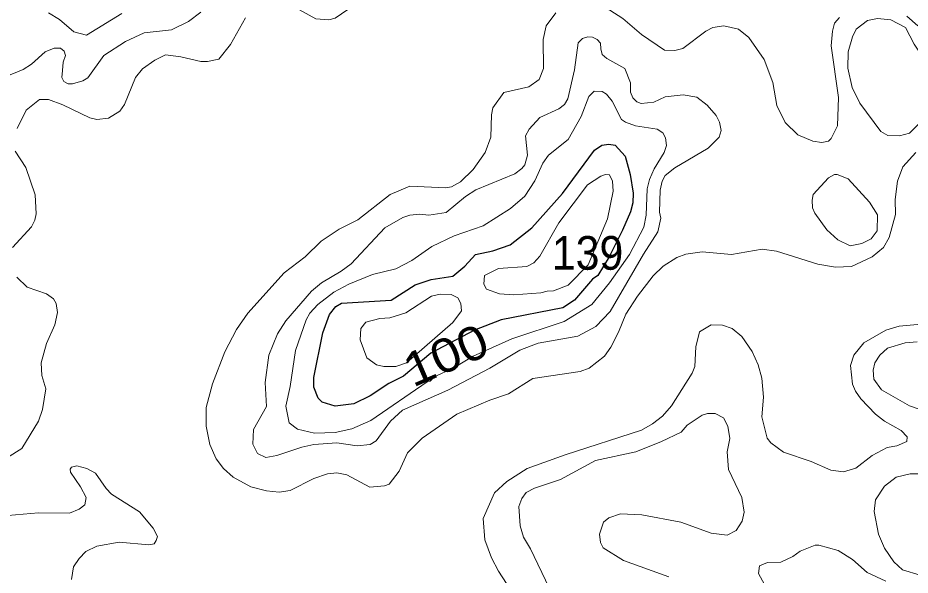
# Model space of a CAD drawing. Extents: x 673.6 to 698.9, y 7012 to 7040.1.
# Drawn here: x 691.163 to 693.283, y 7029.133 to 7030.457 of the extents above; entities that cross this region are included whole.
import ezdxf
from ezdxf.enums import TextEntityAlignment as Align

# ---------------------------------------------------------------- set-up
doc = ezdxf.new("R2010")
doc.units = 0
doc.header["$LTSCALE"] = 0.032
doc.layers.add('1', color=7, linetype='Continuous', lineweight=25)
doc.layers.add('2', color=7, linetype='Continuous', lineweight=13)
doc.layers.add('21', color=7, linetype='Continuous')
doc.layers.add('61', color=7, linetype='Continuous')

msp = doc.modelspace()

# ---------------------------------------------------------------- linework, layer by layer
at = {"layer": '1'}
msp.add_lwpolyline([(692.2481, 7029.7152), (692.1441, 7029.6608), (692.0791, 7029.6061), (692.0441, 7029.5887), (692.0003, 7029.5596), (691.9612, 7029.5405), (691.9165, 7029.5346), (691.8858, 7029.5445), (691.8763, 7029.5535), (691.8663, 7029.5798), (691.8659, 7029.6031), (691.8875, 7029.7085), (691.9031, 7029.7523), (691.9182, 7029.7712), (691.9319, 7029.7795), (692.0499, 7029.7863), (692.1069, 7029.8227), (692.1453, 7029.8354), (692.1965, 7029.8432), (692.2249, 7029.867), (692.2504, 7029.8945), (692.2912, 7029.9032), (692.3323, 7029.9176), (692.3842, 7029.958), (692.4567, 7030.0398), (692.5326, 7030.1424), (692.5504, 7030.1541), (692.5673, 7030.1566), (692.5818, 7030.1541), (692.6057, 7030.1286), (692.6175, 7030.0847), (692.6248, 7030.0407), (692.624, 7030.0177), (692.6182, 7029.9965), (692.5995, 7029.9524), (692.5674, 7029.8895), (692.5406, 7029.8447), (692.5278, 7029.8364), (692.4851, 7029.7868), (692.4576, 7029.7679), (692.3109, 7029.74)], close=True, dxfattribs=at)
at = {"layer": '2'}
for points in [[(691.1316, 7030.3163), (691.1755, 7030.3343), (691.1953, 7030.3467), (691.2282, 7030.3762), (691.2496, 7030.3847), (691.2644, 7030.3851), (691.273, 7030.378), (691.2765, 7030.3672), (691.2706, 7030.3518), (691.2691, 7030.332), (691.2674, 7030.3148), (691.2721, 7030.3057), (691.2823, 7030.3), (691.2929, 7030.2998), (691.3175, 7030.3076), (691.3292, 7030.3147), (691.3676, 7030.367), (691.4188, 7030.4008), (691.4628, 7030.4212), (691.5283, 7030.4285), (691.5687, 7030.4485), (691.5979, 7030.47)], [(691.9472, 7030.4766), (691.9165, 7030.4558), (691.9017, 7030.4517), (691.8708, 7030.4541), (691.8078, 7030.4895)], [(693.1153, 7030.458), (693.1031, 7030.444), (693.0981, 7030.425), (693.0949, 7030.3905), (693.1128, 7030.2678), (693.1104, 7030.2003), (693.0955, 7030.1701), (693.0887, 7030.164), (693.0727, 7030.1608), (693.0518, 7030.1641), (693.0159, 7030.179), (692.9861, 7030.2082), (692.9664, 7030.2484), (692.9565, 7030.3033), (692.9356, 7030.3575), (692.8996, 7030.4099), (692.875, 7030.4299), (692.8401, 7030.4376), (692.8137, 7030.4337), (692.7972, 7030.4251), (692.7426, 7030.384), (692.7238, 7030.3794), (692.699, 7030.3802), (692.6448, 7030.417), (692.6003, 7030.4549), (692.5492, 7030.4877)], [(691.7037, 7030.4572), (691.6681, 7030.3938), (691.6402, 7030.3588), (691.6138, 7030.3532), (691.5977, 7030.3531), (691.5504, 7030.3645), (691.5141, 7030.3686), (691.4884, 7030.3559), (691.4592, 7030.3359), (691.4429, 7030.3154), (691.4166, 7030.2508), (691.4053, 7030.2354), (691.3787, 7030.2182), (691.3508, 7030.2158), (691.3337, 7030.2197), (691.2702, 7030.2505), (691.236, 7030.2626), (691.2142, 7030.2631), (691.1828, 7030.2378), (691.1618, 7030.1938)], [(691.4104, 7030.4672), (691.3261, 7030.4156), (691.2958, 7030.4239), (691.2623, 7030.4532), (691.236, 7030.4688)], [(692.441, 7030.4683), (692.4181, 7030.4375), (692.4112, 7030.4056), (692.4119, 7030.3366), (692.4011, 7030.3101), (692.3769, 7030.2932), (692.3172, 7030.2796), (692.2913, 7030.2434), (692.288, 7030.2268), (692.2864, 7030.1735), (692.273, 7030.1374), (692.2449, 7030.0967), (692.215, 7030.0673), (692.1929, 7030.0557), (692.1798, 7030.0529), (692.094, 7030.0572), (692.0479, 7030.0374), (691.9704, 7029.9772), (691.926, 7029.9552), (691.8833, 7029.9262), (691.8456, 7029.8894), (691.7959, 7029.8512), (691.7096, 7029.7559), (691.6825, 7029.7165), (691.655, 7029.6641), (691.6256, 7029.5875), (691.6108, 7029.5317), (691.6108, 7029.4874), (691.6192, 7029.4439), (691.6341, 7029.4097), (691.6517, 7029.3868), (691.6744, 7029.3662), (691.7165, 7029.3432)], [(693.3014, 7030.4382), (693.2751, 7030.4604)], [(691.157, 7030.1406), (691.1819, 7030.1013), (691.2044, 7030.0368), (691.2064, 7029.9914), (691.2032, 7029.9767), (691.1951, 7029.9606), (691.1505, 7029.9113)], [(692.6348, 7029.796), (692.6725, 7029.8443), (692.696, 7029.8671), (692.7288, 7029.8881), (692.75, 7029.8959), (692.7889, 7029.9011), (692.858, 7029.8949), (692.9309, 7029.9075), (692.965, 7029.9027), (693.0634, 7029.872), (693.1052, 7029.8649), (693.1437, 7029.8661), (693.1923, 7029.8893), (693.2193, 7029.9111), (693.2328, 7029.9353), (693.2477, 7029.9898), (693.2469, 7030.0255), (693.2524, 7030.0691), (693.2657, 7030.1029), (693.2964, 7030.1372)], [(691.1608, 7029.841), (691.1849, 7029.8175), (691.2311, 7029.8016), (691.2474, 7029.7893), (691.2541, 7029.7783), (691.2573, 7029.7575), (691.2513, 7029.7277), (691.2308, 7029.6839), (691.2182, 7029.6378), (691.2204, 7029.6073), (691.2294, 7029.576), (691.2217, 7029.5266), (691.2118, 7029.4992), (691.1723, 7029.4341), (691.1099, 7029.3953)], [(691.8984, 7029.3743), (691.9211, 7029.3768), (691.9444, 7029.3718), (691.9996, 7029.3425), (692.0343, 7029.3459), (692.0448, 7029.3499), (692.0692, 7029.3801), (692.0889, 7029.4241), (692.1236, 7029.4589), (692.2058, 7029.5156), (692.2843, 7029.5492), (692.3287, 7029.564), (692.3865, 7029.6003), (692.4991, 7029.6169), (692.5201, 7029.6248), (692.5564, 7029.6535), (692.5715, 7029.6747), (692.5903, 7029.7104), (692.6077, 7029.7535), (692.6348, 7029.796)], [(692.374, 7029.0369), (692.3048, 7029.1427), (692.2881, 7029.1743), (692.2724, 7029.217), (692.2683, 7029.2679), (692.2953, 7029.3291), (692.3243, 7029.356), (692.3731, 7029.3865), (692.4634, 7029.4194), (692.6442, 7029.4777), (692.6711, 7029.4929), (692.6941, 7029.511), (692.7158, 7029.5359), (692.7653, 7029.6134), (692.7712, 7029.629), (692.7737, 7029.6757), (692.7825, 7029.7109), (692.8101, 7029.7276), (692.8368, 7029.7268), (692.8602, 7029.7195)], [(692.9346, 7029.5559), (692.9306, 7029.5091), (692.9432, 7029.4591), (692.9517, 7029.4477), (692.9823, 7029.4254), (693.0476, 7029.403), (693.094, 7029.3831), (693.1248, 7029.3785), (693.1537, 7029.3873), (693.1926, 7029.4175), (693.2282, 7029.4364), (693.2508, 7029.4403), (693.275, 7029.4512), (693.2754, 7029.4616), (693.2613, 7029.4766), (693.2219, 7029.4995), (693.2006, 7029.5157), (693.1656, 7029.5523), (693.1529, 7029.57), (693.1455, 7029.5869), (693.141, 7029.6315), (693.1489, 7029.6557), (693.173, 7029.6849), (693.2248, 7029.7153), (693.2567, 7029.7245), (693.3176, 7029.7301)], [(692.8602, 7029.7195), (692.8831, 7029.7002), (692.9073, 7029.6648), (692.9214, 7029.6332), (692.9306, 7029.6016), (692.9346, 7029.5559)], [(693.2993, 7029.6875), (693.2711, 7029.6855), (693.2293, 7029.6724), (693.2104, 7029.6559), (693.1987, 7029.6375), (693.1953, 7029.6206), (693.1968, 7029.5987), (693.2146, 7029.5735), (693.2809, 7029.5352), (693.3456, 7029.5135)], [(692.4254, 7029.1034), (692.3807, 7029.196), (692.3643, 7029.2239), (692.356, 7029.2503), (692.3534, 7029.2967), (692.3606, 7029.3152), (692.3705, 7029.3294), (692.3901, 7029.3403), (692.4524, 7029.3609), (692.535, 7029.4058), (692.6311, 7029.4261), (692.6923, 7029.4505), (692.7385, 7029.4731), (692.7533, 7029.4894), (692.7886, 7029.5137), (692.8014, 7029.5174), (692.8197, 7029.5174), (692.8397, 7029.507), (692.85, 7029.4869), (692.8548, 7029.458), (692.8484, 7029.4261), (692.8514, 7029.3845), (692.8828, 7029.318), (692.8886, 7029.2831), (692.8836, 7029.2617), (692.8697, 7029.2397), (692.8483, 7029.2281), (692.8102, 7029.2331), (692.7379, 7029.2593), (692.6455, 7029.2766), (692.5945, 7029.2788), (692.5672, 7029.2693), (692.5545, 7029.2595), (692.5452, 7029.231), (692.5475, 7029.2112), (692.5534, 7029.1984), (692.6021, 7029.1679), (692.7095, 7029.1294)], [(691.1391, 7029.2749), (691.2119, 7029.2815), (691.2856, 7029.2807), (691.309, 7029.29), (691.3222, 7029.3004), (691.3256, 7029.3176), (691.312, 7029.3433), (691.2878, 7029.3784), (691.2871, 7029.3855), (691.2905, 7029.3899), (691.3031, 7029.3932), (691.3267, 7029.3865), (691.3477, 7029.3758), (691.3726, 7029.3394), (691.3859, 7029.3256), (691.4524, 7029.2837), (691.4844, 7029.2451), (691.4948, 7029.2251), (691.4916, 7029.2154), (691.4865, 7029.2081), (691.474, 7029.2051), (691.4034, 7029.2116), (691.3505, 7029.2023), (691.3244, 7029.1898), (691.3086, 7029.1732), (691.2954, 7029.1533), (691.2903, 7029.1231)], [(691.7165, 7029.3432), (691.7534, 7029.3333), (691.7842, 7029.3307), (691.8098, 7029.3341), (691.8663, 7029.3631), (691.8984, 7029.3743)], [(693.3936, 7029.3744), (693.2825, 7029.3741), (693.2495, 7029.3662), (693.2217, 7029.345), (693.2003, 7029.3121), (693.1975, 7029.2849), (693.2078, 7029.2309), (693.2216, 7029.1973), (693.2442, 7029.1651), (693.2643, 7029.1464), (693.3062, 7029.1336)], [(693.2251, 7029.1193), (693.1808, 7029.1395), (693.1461, 7029.1707), (693.1121, 7029.1923), (693.0661, 7029.2049), (693.0568, 7029.2047), (693.0215, 7029.1906), (693.0038, 7029.1775), (692.9753, 7029.1641), (692.944, 7029.1639), (692.9246, 7029.1557), (692.9223, 7029.1377), (692.9369, 7029.1109)]]:
    msp.add_lwpolyline(points, dxfattribs=at)
for points in [[(693.1633, 7030.2541), (693.1448, 7030.291), (693.1344, 7030.3375), (693.1352, 7030.3764), (693.1456, 7030.4115), (693.1544, 7030.4296), (693.1815, 7030.4508), (693.205, 7030.4549), (693.2372, 7030.4517), (693.2715, 7030.4341), (693.2922, 7030.3944), (693.3258, 7030.3448), (693.3384, 7030.3178), (693.3422, 7030.298), (693.3037, 7030.2055), (693.2811, 7030.1828), (693.2573, 7030.1763), (693.2295, 7030.1771), (693.2129, 7030.1872)], [(691.9694, 7029.4409), (692.0003, 7029.4435), (692.0145, 7029.4528), (692.0485, 7029.4991), (692.0767, 7029.5255), (692.1848, 7029.5726), (692.2842, 7029.625), (692.3558, 7029.6679), (692.3988, 7029.6843), (692.4937, 7029.7007), (692.5364, 7029.7238), (692.57, 7029.7594), (692.649, 7029.8958), (692.6831, 7029.9488), (692.6905, 7029.9809), (692.6873, 7029.9954), (692.689, 7030.0477), (692.6939, 7030.0687), (692.7007, 7030.0826), (692.7237, 7030.1009), (692.8029, 7030.1472), (692.8292, 7030.1736), (692.8336, 7030.1893), (692.8301, 7030.2088), (692.8222, 7030.2246), (692.8009, 7030.2492), (692.776, 7030.2684), (692.7439, 7030.2741), (692.7005, 7030.2692), (692.6738, 7030.2568), (692.644, 7030.2537), (692.6333, 7030.2576), (692.6242, 7030.2665), (692.6185, 7030.28), (692.6181, 7030.3025), (692.6053, 7030.3363), (692.5622, 7030.3601), (692.5511, 7030.37), (692.5483, 7030.3833), (692.5468, 7030.3964), (692.5395, 7030.4054), (692.5285, 7030.4111), (692.5168, 7030.4118), (692.5048, 7030.4078), (692.4944, 7030.3974), (692.4851, 7030.3334), (692.4697, 7030.2647), (692.4616, 7030.2507), (692.4479, 7030.2408), (692.4029, 7030.2199), (692.3778, 7030.1922), (692.3693, 7030.1763), (692.374, 7030.1305), (692.3673, 7030.1076), (692.3607, 7030.0989), (692.344, 7030.0866), (692.2511, 7030.0485), (692.2266, 7030.0329), (692.1802, 7029.9948), (692.1394, 7029.9882), (692.1178, 7029.9907), (692.0943, 7029.9882), (692.0779, 7029.9826), (692.0351, 7029.9579), (691.9547, 7029.8729), (691.9315, 7029.8552), (691.8848, 7029.8273), (691.8606, 7029.8074), (691.7996, 7029.7372), (691.7799, 7029.7068), (691.7595, 7029.6559), (691.7508, 7029.591), (691.7538, 7029.5337), (691.7228, 7029.4795), (691.721, 7029.4443), (691.7321, 7029.4224), (691.7518, 7029.4131), (691.7779, 7029.4173), (691.8379, 7029.4377), (691.8659, 7029.4441), (691.9206, 7029.4475)], [(692.1351, 7029.5928), (692.1428, 7029.5941), (692.1524, 7029.6044), (692.1972, 7029.6252), (692.2447, 7029.6536), (692.3369, 7029.6947), (692.4605, 7029.7358), (692.5265, 7029.7758), (692.5683, 7029.8272), (692.6157, 7029.8946), (692.6501, 7029.9599), (692.656, 7029.9886), (692.6584, 7030.0511), (692.6637, 7030.0731), (692.6748, 7030.098), (692.6987, 7030.1374), (692.7036, 7030.1535), (692.7017, 7030.1722), (692.6949, 7030.1841), (692.6817, 7030.1928), (692.6304, 7030.2001), (692.6063, 7030.2089), (692.5969, 7030.2158), (692.5749, 7030.259), (692.5615, 7030.2757), (692.5512, 7030.2815), (692.5325, 7030.2829), (692.5193, 7030.2698), (692.5015, 7030.2226), (692.4703, 7030.1682), (692.4239, 7030.1308), (692.4101, 7030.1121), (692.3911, 7030.0697), (692.3676, 7030.0336), (692.3336, 7030.0042), (692.2682, 7029.9626), (692.1997, 7029.9392), (692.1466, 7029.9142), (692.0992, 7029.8807), (692.0608, 7029.8607), (692.0059, 7029.8471), (691.9496, 7029.8248), (691.9135, 7029.8051), (691.876, 7029.7759), (691.857, 7029.7554), (691.8479, 7029.74), (691.8226, 7029.6666), (691.8103, 7029.5816), (691.7999, 7029.5349), (691.8072, 7029.4952), (691.8272, 7029.4803), (691.8681, 7029.4705), (691.9168, 7029.4722), (691.9567, 7029.4811), (692.0018, 7029.5004)], [(692.4704, 7029.8221), (692.5176, 7029.8705), (692.5639, 7029.9796), (692.577, 7030.0454), (692.5755, 7030.0687), (692.5685, 7030.0843), (692.5593, 7030.085), (692.5479, 7030.0812), (692.5166, 7030.0599), (692.4481, 7029.9697), (692.4033, 7029.8906), (692.3887, 7029.8752), (692.3722, 7029.8663), (692.3049, 7029.8616), (692.2719, 7029.8449), (692.2699, 7029.8242), (692.2763, 7029.8127), (692.307, 7029.8017), (692.3411, 7029.7992), (692.4058, 7029.804), (692.4204, 7029.8081), (692.4355, 7029.8082)], [(693.0846, 7029.9538), (693.0562, 7029.993), (693.0512, 7030.0053), (693.0497, 7030.0242), (693.0522, 7030.0371), (693.0892, 7030.0769), (693.1028, 7030.0849), (693.1096, 7030.0851), (693.1358, 7030.0743), (693.1866, 7030.0188), (693.2055, 7029.9889), (693.2048, 7029.951), (693.1899, 7029.9322), (693.1677, 7029.9212), (693.1404, 7029.9151), (693.1112, 7029.9295)], [(691.9894, 7029.7343), (692.023, 7029.7432), (692.0467, 7029.7442), (692.085, 7029.7561), (692.1459, 7029.7958), (692.1667, 7029.8009), (692.1923, 7029.8), (692.2083, 7029.7922), (692.2157, 7029.7786), (692.2172, 7029.7609), (692.1964, 7029.7332), (692.0863, 7029.6378), (692.0607, 7029.629), (692.0326, 7029.6286), (692.0148, 7029.6328), (691.9921, 7029.6497), (691.9765, 7029.6923), (691.9779, 7029.719)]]:
    msp.add_lwpolyline(points, close=True, dxfattribs=at)

# ---------------------------------------------------------------- texts
at = {"layer": '21', "width": 0.95}
msp.add_text('139', height=0.08, dxfattribs=at).set_placement((692.4317, 7029.8587))
at = {"layer": '61', "width": 1.15}
msp.add_text('100', height=0.08, rotation=23.405, dxfattribs=at).set_placement((692.1956, 7029.6192), align=Align.CENTER)

doc.saveas('drawing.dxf')
